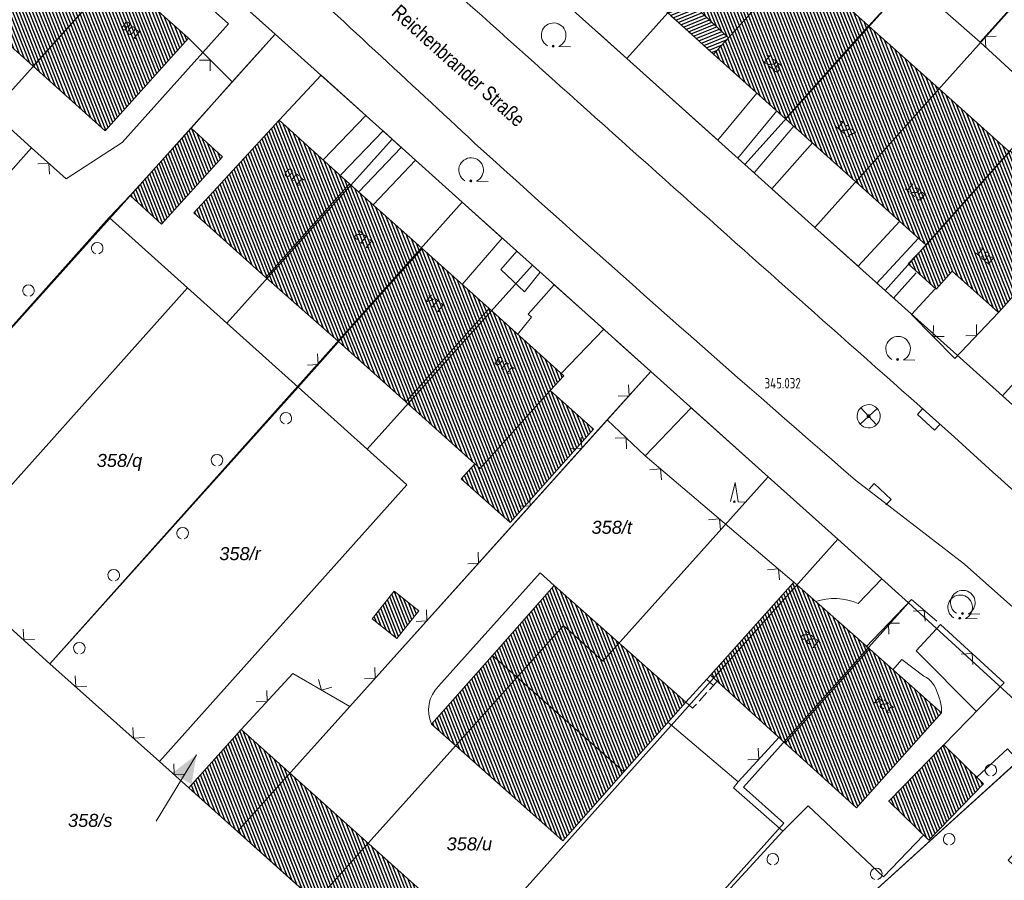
# Model space of a CAD drawing. Header units: metres. Extents: x 345144 to 348639, y 5629211 to 5635235.
# Tile 833 of 1056: x 347617 to 347681, y 5630504 to 5630560. Entities that reach past the tile are written whole.
import ezdxf
from ezdxf.enums import TextEntityAlignment as Align

# ---------------------------------------------------------------- set-up
doc = ezdxf.new("R2010")
doc.units = ezdxf.units.M
doc.header["$MEASUREMENT"] = 0
doc.linetypes.add('4_4', pattern=[1.4, 0.7, -0.7])
for name, color, linetype in [('011 Gebäude', 7, 'Continuous'), ('028 Geländeform', 7, 'Continuous'), ('065-066 Ver_Entsorgung', 7, 'Continuous'), ('065-066 Ver_Entsorgung Ausg.', 7, 'Continuous'), ('081-083 Topographie', 7, 'Continuous'), ('AX Flurstück', 7, 'Continuous'), ('AX Gebäude', 7, 'Continuous'), ('Definitionslinie', 7, 'Continuous'), ('MG Präsentationsobjekt - Linie', 7, 'Continuous'), ('Präsentationsobjekt -Text (punktförmig)', 7, 'Continuous'), ('Strasse Lokation', 7, 'Continuous')]:
    doc.layers.add(name, color=color, linetype=linetype)
doc.styles.add('ARIAL', font='arial.ttf', dxfattribs={"height": 1})
doc.styles.add('ARIALIT', font='ariali.ttf', dxfattribs={"height": 1})
doc.styles.add('DIN-6776-IT', font='txt', dxfattribs={"height": 1})
pattern_1 = [(111.5294117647, (0, 0), (-0.186045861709, -0.07339575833), [])]

# ---------------------------------------------------------------- blocks, each defined once
blk = doc.blocks.new('alk_3504_nrw')
at = {"color": 134, "lineweight": 5, "true_color": 0x00b2b2, "flags": 128}
for points in [[(-0.729333, -0.684), (-0.707333, -0.707333), (0.707333, 0.707333)], [(-0.707333, 0.707333), (0.707333, -0.707333)]]:
    blk.add_lwpolyline(points, dxfattribs=at)
at = {"color": 134, "lineweight": 5, "true_color": 0x00b2b2}
for start, end in [(90, -90), (-90, 90)]:
    blk.add_arc((0, 0), 1, start, end, dxfattribs=at)
blk = doc.blocks.new('alk_043x_nrw')
h = blk.add_hatch(color=7)
edge = h.paths.add_edge_path(flags=0)
edge.add_arc((0, 0), 1, 180, 360, ccw=False)
edge.add_arc((0, 0), 1, 0, 180, ccw=False)
blk = doc.blocks.new('alk_7100_nrwx2')
at = {"true_color": 0x2e2e2e}
h = blk.add_hatch(color=250, dxfattribs=at)
edge = h.paths.add_edge_path(flags=0)
edge.add_arc((0.024073, -0.597267), 0.057254, 180, 360, ccw=False)
edge.add_arc((0.024073, -0.597267), 0.057255, 0, 180, ccw=False)
at = {"color": 250, "lineweight": 5, "true_color": 0x2e2e2e, "flags": 128}
blk.add_lwpolyline([(0.349382, -0.597267), (1, -0.597267)], dxfattribs=at)
at = {"color": 250, "lineweight": 5, "true_color": 0x2e2e2e}
for centre, radius, start, end in [((0.024073, 0.012362), 0.690995, -61.9148169, -118.0851831), ((0.024073, -0.597267), 0.057255, 0, 180), ((0.024073, -0.597267), 0.057254, 180, 0)]:
    blk.add_arc(centre, radius, start, end, dxfattribs=at)
blk = doc.blocks.new('alk_7200_nrwx2')
at = {"true_color": 0x2e2e2e}
h = blk.add_hatch(color=250, dxfattribs=at)
edge = h.paths.add_edge_path(flags=0)
edge.add_arc((-0.020544, -0.388118), 0.055525, 180, 360, ccw=False)
edge.add_arc((-0.020544, -0.388118), 0.055525, 0, 180, ccw=False)
at = {"color": 250, "lineweight": 5, "true_color": 0x2e2e2e, "flags": 128}
blk.add_lwpolyline([(-0.298168, -0.388118), (-0.020544, 1), (0.257079, -0.388118), (0.812326, -0.388118)], dxfattribs=at)
blk.add_lwpolyline([(-0.298168, -0.388118), (-0.020544, 1), (0.257079, -0.388118), (0.812326, -0.388118)], dxfattribs=at)
at = {"color": 250, "lineweight": 5, "true_color": 0x2e2e2e}
for start, end in [(0, 180), (180, 0)]:
    blk.add_arc((-0.020544, -0.388118), 0.055525, start, end, dxfattribs=at)
blk = doc.blocks.new('swc_strasseneinlauf')
at = {"color": 7, "lineweight": 5, "flags": 128}
blk.add_lwpolyline([(-1, 0), (-1, -0.666667), (1, -0.666667), (1, 0)], dxfattribs=at)

msp = doc.modelspace()

# ---------------------------------------------------------------- hatches: boundary and pattern name
at = {"layer": '011 Gebäude', "true_color": 0x8f8f8f}
h = msp.add_hatch(dxfattribs=at)
h.set_pattern_fill('_USER', color=252, scale=0.2, angle=201.88235294, style=0, pattern_type=0)
h.set_pattern_definition([(201.882352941, (0, 0), (0.074540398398, -0.185590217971), [])])
h.paths.add_polyline_path([(347661.858, 5630557.868), (347658.893, 5630560.537), (347658.893, 5630560.537), (347655.979, 5630563.16), (347655.979, 5630563.16), (347656.985, 5630564.29), (347656.985, 5630564.29), (347659.901, 5630561.67), (347659.901, 5630561.67), (347659.906, 5630561.665), (347659.906, 5630561.665), (347662.821, 5630558.919), (347662.821, 5630558.919)], flags=0)
at = {"layer": 'AX Gebäude', "true_color": 0x4f4f4f}
h = msp.add_hatch(dxfattribs=at)
h.set_pattern_fill('_USER', color=251, scale=0.2, angle=111.52941176, style=0, pattern_type=0)
h.set_pattern_definition(pattern_1)
h.paths.add_polyline_path([(347613.293, 5630561.152), (347618.662, 5630567.155), (347623.21, 5630563.086), (347617.838, 5630557.086)], flags=0)
h = msp.add_hatch(dxfattribs=at)
h.set_pattern_fill('_USER', color=251, scale=0.2, angle=111.52941176, style=0, pattern_type=0)
h.set_pattern_definition(pattern_1)
h.paths.add_polyline_path([(347659.901, 5630561.67), (347664.352, 5630566.542), (347667.255, 5630563.863), (347662.821, 5630558.919)], flags=0)
h = msp.add_hatch(dxfattribs=at)
h.set_pattern_fill('_USER', color=251, scale=0.2, angle=111.52941176, style=0, pattern_type=0)
h.set_pattern_definition(pattern_1)
h.paths.add_polyline_path([(347671.891, 5630559.707), (347666.501, 5630553.695), (347661.858, 5630557.868), (347662.821, 5630558.919), (347667.255, 5630563.863)], flags=0)
h = msp.add_hatch(dxfattribs=at)
h.set_pattern_fill('_USER', color=251, scale=0.2, angle=111.52941176, style=0, pattern_type=0)
h.set_pattern_definition(pattern_1)
h.paths.add_polyline_path([(347623.21, 5630563.086), (347627.878, 5630558.907), (347622.501, 5630552.911), (347617.838, 5630557.086)], flags=0)
h = msp.add_hatch(dxfattribs=at)
h.set_pattern_fill('_USER', color=251, scale=0.2, angle=111.52941176, style=0, pattern_type=0)
h.set_pattern_definition(pattern_1)
h.paths.add_polyline_path([(347676.446, 5630555.627), (347671.057, 5630549.608), (347666.501, 5630553.695), (347671.891, 5630559.707)], flags=0)
h = msp.add_hatch(dxfattribs=at)
h.set_pattern_fill('_USER', color=251, scale=0.2, angle=111.52941176, style=0, pattern_type=0)
h.set_pattern_definition(pattern_1)
h.paths.add_polyline_path([(347680.993, 5630551.56), (347675.61, 5630545.528), (347671.057, 5630549.608), (347676.446, 5630555.627)], flags=0)
h = msp.add_hatch(dxfattribs=at)
h.set_pattern_fill('_USER', color=251, scale=0.2, angle=111.52941176, style=0, pattern_type=0)
h.set_pattern_definition(pattern_1)
h.paths.add_polyline_path([(347628.239, 5630547.605), (347633.756, 5630553.605), (347638.297, 5630549.495), (347632.893, 5630543.426)], flags=0)
h = msp.add_hatch(dxfattribs=at)
h.set_pattern_fill('_USER', color=251, scale=0.2, angle=111.52941176, style=0, pattern_type=0)
h.set_pattern_definition(pattern_1)
h.paths.add_polyline_path([(347624.108, 5630548.724), (347628.05, 5630553.083), (347630.088, 5630551.239), (347626.145, 5630546.88)], flags=0)
h = msp.add_hatch(dxfattribs=at)
h.set_pattern_fill('_USER', color=251, scale=0.2, angle=111.52941176, style=0, pattern_type=0)
h.set_pattern_definition(pattern_1)
h.paths.add_polyline_path([(347684.866, 5630546.264), (347680.293, 5630541.17), (347677.295, 5630543.831), (347676.251, 5630542.671), (347674.437, 5630544.312), (347675.514, 5630545.419), (347675.61, 5630545.528), (347680.993, 5630551.56), (347681.048, 5630551.623), (347683.564, 5630549.366), (347685.84, 5630547.325)], flags=0)
h = msp.add_hatch(dxfattribs=at)
h.set_pattern_fill('_USER', color=251, scale=0.2, angle=111.52941176, style=0, pattern_type=0)
h.set_pattern_definition(pattern_1)
h.paths.add_polyline_path([(347642.997, 5630545.308), (347637.599, 5630539.291), (347632.893, 5630543.426), (347638.297, 5630549.495)], flags=0)
h = msp.add_hatch(dxfattribs=at)
h.set_pattern_fill('_USER', color=251, scale=0.2, angle=111.52941176, style=0, pattern_type=0)
h.set_pattern_definition(pattern_1)
h.paths.add_polyline_path([(347647.335, 5630541.416), (347641.939, 5630535.398), (347637.599, 5630539.291), (347642.997, 5630545.308)], flags=0)
h = msp.add_hatch(dxfattribs=at)
h.set_pattern_fill('_USER', color=251, scale=0.2, angle=111.52941176, style=0, pattern_type=0)
h.set_pattern_definition(pattern_1)
h.paths.add_polyline_path([(347651.287, 5630536.12), (347646.763, 5630531.071), (347646.417, 5630531.389), (347641.939, 5630535.398), (347647.335, 5630541.416), (347652.168, 5630537.076)], flags=0)
h = msp.add_hatch(dxfattribs=at)
h.set_pattern_fill('_USER', color=251, scale=0.2, angle=111.52941176, style=0, pattern_type=0)
h.set_pattern_definition(pattern_1)
h.paths.add_polyline_path([(347646.763, 5630531.071), (347651.287, 5630536.12), (347654.09, 5630533.623), (347648.704, 5630527.575), (347645.533, 5630530.408), (347646.417, 5630531.389)], flags=0)
h = msp.add_hatch(dxfattribs=at)
h.set_pattern_fill('_USER', color=251, scale=0.2, angle=111.52941176, style=0, pattern_type=0)
h.set_pattern_definition(pattern_1)
h.paths.add_polyline_path([(347671.954, 5630519.406), (347666.492, 5630513.312), (347661.658, 5630517.718), (347667.056, 5630523.733)], flags=0)
h = msp.add_hatch(dxfattribs=at)
h.set_pattern_fill('_USER', color=251, scale=0.2, angle=111.52941176, style=0, pattern_type=0)
h.set_pattern_definition(pattern_1)
h.paths.add_polyline_path([(347639.773, 5630521.352), (347641.2, 5630523.146), (347642.797, 5630521.877), (347641.37, 5630520.082)], flags=0)
h = msp.add_hatch(dxfattribs=at)
h.set_pattern_fill('_USER', color=251, scale=0.2, angle=111.52941176, style=0, pattern_type=0)
h.set_pattern_definition(pattern_1)
h.paths.add_polyline_path([(347656.055, 5630511.457), (347647.548, 5630518.989), (347651.549, 5630523.509), (347660.056, 5630515.976)], flags=0)
h = msp.add_hatch(dxfattribs=at)
h.set_pattern_fill('_USER', color=251, scale=0.2, angle=111.52941176, style=0, pattern_type=0)
h.set_pattern_definition(pattern_1)
h.paths.add_polyline_path([(347666.492, 5630513.312), (347671.954, 5630519.406), (347676.609, 5630515.28), (347671.106, 5630509.129)], flags=0)
h = msp.add_hatch(dxfattribs=at)
h.set_pattern_fill('_USER', color=251, scale=0.2, angle=111.52941176, style=0, pattern_type=0)
h.set_pattern_definition(pattern_1)
h.paths.add_polyline_path([(347656.055, 5630511.457), (347652.112, 5630507.004), (347643.605, 5630514.536), (347647.548, 5630518.989)], flags=0)
h = msp.add_hatch(dxfattribs=at)
h.set_pattern_fill('_USER', color=251, scale=0.2, angle=111.52941176, style=0, pattern_type=0)
h.set_pattern_definition(pattern_1)
h.paths.add_polyline_path([(347631.303, 5630514.208), (347644.948, 5630501.972), (347641.554, 5630498.188), (347627.91, 5630510.424)], flags=0)
h = msp.add_hatch(dxfattribs=at)
h.set_pattern_fill('_USER', color=251, scale=0.2, angle=111.52941176, style=0, pattern_type=0)
h.set_pattern_definition(pattern_1)
h.paths.add_polyline_path([(347673.188, 5630509.565), (347676.745, 5630513.206), (347679.331, 5630510.679), (347675.775, 5630507.038)], flags=0)
at = {"layer": 'MG Präsentationsobjekt - Linie', "true_color": 0x5e5e5e}
msp.add_hatch(color=251, dxfattribs=at).paths.add_polyline_path([(347628.083765, 5630510.647142), (347626.851514, 5630511.39223), (347628.399, 5630512.56)], flags=0)

# ---------------------------------------------------------------- linework, layer by layer
at = {"layer": '011 Gebäude', "color": 251, "linetype": 'Continuous', "lineweight": 13, "true_color": 0x4f4f4f, "flags": 128}
msp.add_lwpolyline([(347661.858, 5630557.868), (347658.893, 5630560.537), (347658.893, 5630560.537), (347655.979, 5630563.16), (347655.979, 5630563.16), (347656.985, 5630564.29), (347656.985, 5630564.29), (347659.901, 5630561.67), (347659.901, 5630561.67), (347659.906, 5630561.665), (347659.906, 5630561.665), (347662.821, 5630558.919), (347662.821, 5630558.919), (347661.858, 5630557.868)], dxfattribs=at)
at = {"layer": '081-083 Topographie', "color": 7, "linetype": 'Continuous', "lineweight": 5, "flags": 128}
for points in [[(347671.891, 5630559.692), (347674.57, 5630562.645), (347674.57, 5630562.645), (347672.089, 5630564.867), (347672.089, 5630564.867), (347689.598, 5630584.27)], [(347679.105, 5630558.637), (347696.464, 5630577.974)], [(347588.418, 5630553.226), (347590.091, 5630555.699), (347590.091, 5630555.699), (347590.466, 5630557.078), (347590.466, 5630557.078), (347600.311, 5630567.394), (347600.311, 5630567.394), (347603.576, 5630564.427), (347603.576, 5630564.427), (347606.079, 5630562.254), (347606.079, 5630562.254), (347615.165, 5630554.12), (347615.165, 5630554.12), (347617.723, 5630551.824), (347617.723, 5630551.824), (347619.972, 5630549.811)], [(347619.972, 5630549.811), (347623.603, 5630552.155), (347623.603, 5630552.155), (347628.811, 5630557.975), (347628.811, 5630557.975), (347630.471, 5630559.83), (347630.471, 5630559.83), (347627.158, 5630562.807), (347627.158, 5630562.807), (347628.207, 5630563.913), (347628.207, 5630563.913), (347633.492, 5630559.17), (347633.492, 5630559.17), (347630.717, 5630556.073), (347630.717, 5630556.073), (347628.05, 5630553.083)], [(347674.57, 5630562.645), (347679.105, 5630558.637), (347679.105, 5630558.637), (347683.606, 5630554.507)], [(347654.323, 5630559.326), (347656.253, 5630557.595), (347656.253, 5630557.595), (347662.131, 5630552.313), (347662.131, 5630552.313), (347664.665, 5630555.352)], [(347627.878, 5630558.907), (347628.811, 5630557.975), (347628.811, 5630557.975), (347630.717, 5630556.073)], [(347636.609, 5630551.03), (347639.355, 5630553.909), (347639.355, 5630553.909), (347636.463, 5630556.504), (347636.463, 5630556.504), (347633.756, 5630553.605)], [(347667.054, 5630553.21), (347664.487, 5630550.195), (347664.487, 5630550.195), (347663.88, 5630550.741), (347663.88, 5630550.741), (347663.433, 5630551.142), (347663.433, 5630551.142), (347665.952, 5630554.198)], [(347637.735, 5630550.058), (347640.474, 5630552.904), (347640.474, 5630552.904), (347641.061, 5630552.378), (347641.061, 5630552.378), (347641.655, 5630551.844), (347641.655, 5630551.844), (347638.899, 5630548.963)], [(347668.252, 5630552.134), (347665.627, 5630549.171), (347665.627, 5630549.171), (347668.417, 5630546.664), (347668.417, 5630546.664), (347671.211, 5630544.154), (347671.211, 5630544.154), (347673.907, 5630547.066)], [(347639.842, 5630548.137), (347642.582, 5630551.011), (347642.582, 5630551.011), (347645.599, 5630548.301), (347645.599, 5630548.301), (347648.182, 5630545.98), (347648.182, 5630545.98), (347645.597, 5630542.983)], [(347624.108, 5630548.724), (347622.751, 5630547.302), (347622.751, 5630547.302), (347627.812, 5630542.769), (347627.812, 5630542.769), (347630.371, 5630540.474), (347630.371, 5630540.474), (347634.975, 5630536.326), (347634.975, 5630536.326), (347639.446, 5630532.32), (347639.446, 5630532.32), (347642.004, 5630530.025)], [(347586.647, 5630547.637), (347587.504, 5630546.657), (347587.504, 5630546.657), (347594.592, 5630540.335), (347594.592, 5630540.335), (347601.868, 5630533.976), (347601.868, 5630533.976), (347606.776, 5630529.414), (347606.776, 5630529.414), (347611.826, 5630524.876), (347611.826, 5630524.876), (347618.92, 5630518.454), (347618.92, 5630518.454), (347626.018, 5630512.131), (347626.018, 5630512.131), (347627.91, 5630510.425)], [(347606.776, 5630529.414), (347622.751, 5630547.302)], [(347675.117, 5630545.982), (347672.424, 5630543.065), (347672.424, 5630543.065), (347672.955, 5630542.587), (347672.955, 5630542.587), (347673.508, 5630542.091), (347673.508, 5630542.091), (347674.957, 5630543.733)], [(347649.626, 5630542.508), (347650.64, 5630543.772), (347650.64, 5630543.772), (347650.136, 5630544.224), (347650.136, 5630544.224), (347649.128, 5630545.13), (347649.128, 5630545.13), (347648.101, 5630543.941), (347648.101, 5630543.941), (347649.626, 5630542.508)], [(347649.166, 5630539.736), (347650.074, 5630540.859), (347650.074, 5630540.859), (347649.853, 5630541.065), (347649.853, 5630541.065), (347651.54, 5630542.963), (347651.54, 5630542.963), (347654.747, 5630540.083), (347654.747, 5630540.083), (347652.003, 5630537.222)], [(347674.673, 5630541.045), (347676.168, 5630542.677)], [(347674.673, 5630541.045), (347677.461, 5630538.186), (347677.461, 5630538.186), (347680.293, 5630541.172)], [(347634.975, 5630536.326), (347637.586, 5630539.262)], [(347655.564, 5630539.35), (347657.792, 5630537.349)], [(347654.979, 5630534.218), (347657.792, 5630537.349)], [(347618.92, 5630518.454), (347634.975, 5630536.326)], [(347674.615, 5630535.624), (347677.434, 5630533.094)], [(347657.427, 5630531.9), (347660.412, 5630535), (347660.412, 5630535), (347665.391, 5630530.536), (347665.391, 5630530.536), (347669.9, 5630526.501), (347669.9, 5630526.501), (347672.746, 5630523.939), (347672.746, 5630523.939), (347671.209, 5630522.343)], [(347631.302, 5630514.208), (347634.641, 5630517.817), (347634.641, 5630517.817), (347638.331, 5630515.681), (347638.331, 5630515.681), (347654.979, 5630534.218)], [(347654.979, 5630534.218), (347657.427, 5630531.9), (347657.427, 5630531.9), (347667.056, 5630523.734)], [(347671.033, 5630530.331), (347678.088, 5630524.888), (347678.088, 5630524.888), (347688.606, 5630515.528), (347688.606, 5630515.528), (347695.769, 5630509.177), (347695.769, 5630509.177), (347705.294, 5630500.264), (347705.294, 5630500.264), (347710.634, 5630494.743), (347710.634, 5630494.743), (347711.841, 5630493.432), (347711.841, 5630493.432), (347728.447, 5630475.345), (347728.447, 5630475.345), (347740.184, 5630462.709), (347740.184, 5630462.709), (347740.892, 5630461.95), (347740.892, 5630461.95), (347747.86, 5630454.427), (347747.86, 5630454.427), (347758.673, 5630442.906)], [(347644.063, 5630516.998), (347650.632, 5630524.335), (347650.632, 5630524.335), (347651.55, 5630523.509)], [(347671.706, 5630519.53), (347674.658, 5630522.602), (347674.658, 5630522.602), (347676.303, 5630521.202)], [(347676.535, 5630520.989), (347674.965, 5630519.287), (347674.965, 5630519.287), (347678.832, 5630515.409)], [(347676.535, 5630520.989), (347680.648, 5630517.214)], [(347673.464, 5630518.053), (347674.034, 5630518.721), (347674.034, 5630518.721), (347675.469, 5630517.649)], [(347660.057, 5630515.975), (347661.658, 5630517.719)], [(347676.745, 5630513.207), (347680.648, 5630517.214)], [(347653.913, 5630487.127), (347684.316, 5630514.653), (347684.316, 5630514.653), (347684.447, 5630514.771)], [(347678.894, 5630511.107), (347680.876, 5630512.954), (347680.876, 5630512.954), (347681.308, 5630512.472), (347681.308, 5630512.472), (347683.323, 5630514.759)], [(347666.342, 5630507.632), (347663.137, 5630510.421), (347663.137, 5630510.421), (347663.443, 5630510.817), (347663.443, 5630510.817), (347658.908, 5630514.677)], [(347663.443, 5630510.817), (347666.119, 5630513.732)], [(347666.342, 5630507.632), (347667.984, 5630509.26), (347667.984, 5630509.26), (347672.852, 5630504.679), (347672.852, 5630504.679), (347675.445, 5630507.361)], [(347650.406, 5630490.267), (347666.342, 5630507.632)]]:
    msp.add_lwpolyline(points, dxfattribs=at)
at = {"layer": '081-083 Topographie', "color": 7, "linetype": 'Continuous', "lineweight": 5}
for centre, radius, start, end in [((350894.955, 5634176.032), 4860.366925, -132.068829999, -131.496283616), ((344920.789, 5627618.018), 4004.739085, 47.101875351, 47.353017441), ((348666.241, 5631680.549), 1520.999264, -132.085766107, -130.867481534), ((343229.903, 5625591.83), 6648.053994, 47.8248253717, 48.0102673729), ((347669.675, 5630518.891), 3.777494, 66.04059112, 108.76596823), ((347674.722, 5630516.172), 1.655155, 12.8104033, 63.17177092), ((347645.598, 5630515.439), 2.187614, 134.55556849, -155.64925128), ((347673.816, 5630515.333), 2.793714, -1.06660806, 25.57444478)]:
    msp.add_arc(centre, radius, start, end, dxfattribs=at)
at = {"layer": 'AX Flurstück', "color": 8, "linetype": 'Continuous', "lineweight": 13, "true_color": 0x808080, "flags": 128}
for points in [[(347698.646, 5630503.748), (347689.817, 5630511.811), (347687.953, 5630513.478), (347686.804, 5630514.496), (347684.434, 5630514.772), (347683.623, 5630514.034), (347674.476, 5630522.381), (347669.9, 5630526.5), (347665.391, 5630530.535), (347657.792, 5630537.348), (347650.136, 5630544.224), (347645.599, 5630548.301), (347641.061, 5630552.377), (347633.492, 5630559.169), (347625.855, 5630566.024), (347621.308, 5630570.101), (347616.77, 5630574.178), (347609.191, 5630580.98), (347601.545, 5630587.846), (347597.007, 5630591.923), (347592.47, 5630596), (347584.891, 5630602.802), (347577.264, 5630609.646)], [(347603.391, 5630465.886), (347564.004, 5630505.285), (347531.494, 5630536.451), (347499.615, 5630570.009), (347528.959, 5630599.719), (347533.324, 5630595.349), (347537.912, 5630591.29), (347545.972, 5630583.998), (347554.178, 5630576.63), (347558.175, 5630573.036), (347563.224, 5630568.508), (347570.301, 5630562.156), (347577.416, 5630555.753), (347582.476, 5630551.225), (347587.504, 5630546.658), (347594.592, 5630540.336), (347601.868, 5630533.976), (347606.776, 5630529.414), (347611.826, 5630524.876), (347618.92, 5630518.454), (347626.018, 5630512.131), (347631.067, 5630507.593), (347636.116, 5630503.065)], [(347661.845, 5630574.059), (347679.148, 5630593.52), (347684.343, 5630588.896), (347656.253, 5630557.594), (347648.684, 5630564.387), (347659.374, 5630576.291), (347661.845, 5630574.059)], [(347656.253, 5630557.594), (347684.343, 5630588.896), (347689.599, 5630584.269), (347672.089, 5630564.867), (347674.57, 5630562.645), (347663.88, 5630550.74), (347656.253, 5630557.594)], [(347622.811, 5630587.402), (347631.113, 5630579.94), (347631.229, 5630580.066), (347632.696, 5630578.745), (347639.609, 5630572.541), (347644.146, 5630568.464), (347648.684, 5630564.387), (347656.253, 5630557.594), (347663.88, 5630550.74), (347668.418, 5630546.663), (347672.955, 5630542.586), (347680.544, 5630535.774), (347688.161, 5630528.93), (347692.698, 5630524.853), (347697.236, 5630520.776), (347705.478, 5630512.816), (347707.392, 5630510.788), (347711.762, 5630506.157), (347712.365, 5630505.232), (347712.477, 5630503.546)], [(347672.089, 5630564.867), (347689.599, 5630584.269), (347696.465, 5630577.973), (347668.418, 5630546.663), (347663.88, 5630550.74), (347674.57, 5630562.645), (347672.089, 5630564.867)], [(347668.418, 5630546.663), (347696.465, 5630577.973), (347703.465, 5630571.666), (347686.085, 5630552.284), (347683.606, 5630554.507), (347672.955, 5630542.586), (347668.418, 5630546.663)], [(347686.085, 5630552.284), (347703.465, 5630571.666), (347708.587, 5630567.051), (347680.544, 5630535.774), (347672.955, 5630542.586), (347683.606, 5630554.507), (347686.085, 5630552.284)], [(347594.592, 5630540.336), (347621.308, 5630570.101), (347625.855, 5630566.024), (347615.165, 5630554.12), (347617.723, 5630551.824), (347601.868, 5630533.976), (347594.592, 5630540.336)], [(347698.851, 5630540.835), (347688.161, 5630528.93), (347680.544, 5630535.774), (347708.587, 5630567.051), (347713.709, 5630562.436), (347696.369, 5630543.047), (347698.851, 5630540.835)], [(347601.868, 5630533.976), (347617.723, 5630551.824), (347615.165, 5630554.12), (347625.855, 5630566.024), (347633.492, 5630559.169), (347606.776, 5630529.414), (347601.868, 5630533.976)], [(347606.776, 5630529.414), (347633.492, 5630559.169), (347641.061, 5630552.377), (347630.371, 5630540.473), (347627.813, 5630542.769), (347611.826, 5630524.876), (347606.776, 5630529.414)], [(347627.813, 5630542.769), (347630.371, 5630540.473), (347641.061, 5630552.377), (347645.599, 5630548.301), (347618.92, 5630518.454), (347611.826, 5630524.876), (347627.813, 5630542.769)], [(347618.92, 5630518.454), (347645.599, 5630548.301), (347650.136, 5630544.224), (347639.446, 5630532.32), (347642.005, 5630530.024), (347626.018, 5630512.131), (347618.92, 5630518.454)], [(347657.792, 5630537.348), (347631.067, 5630507.593), (347626.018, 5630512.131), (347642.005, 5630530.024), (347639.446, 5630532.32), (347650.136, 5630544.224), (347657.792, 5630537.348)], [(347631.067, 5630507.593), (347657.792, 5630537.348), (347665.391, 5630530.535), (347654.7, 5630518.621), (347652.142, 5630520.927), (347636.116, 5630503.065), (347631.067, 5630507.593)], [(347669.9, 5630526.5), (347643.212, 5630496.693), (347636.116, 5630503.065), (347652.142, 5630520.927), (347654.7, 5630518.621), (347665.391, 5630530.535), (347669.9, 5630526.5)], [(347643.212, 5630496.693), (347669.9, 5630526.5), (347674.476, 5630522.381), (347663.786, 5630510.477), (347666.399, 5630508.134), (347650.406, 5630490.267), (347643.212, 5630496.693)], [(347663.786, 5630510.477), (347674.476, 5630522.381), (347683.623, 5630514.034), (347653.92, 5630487.102), (347650.406, 5630490.267), (347666.399, 5630508.134), (347663.786, 5630510.477)], [(347685.565, 5630507.151), (347689.817, 5630511.811), (347698.646, 5630503.748), (347711.249, 5630491.318), (347711.482, 5630492.609), (347721.33, 5630483.043), (347742.465, 5630459.91), (347718.828, 5630438.19), (347695.239, 5630416.514), (347674.489, 5630397.548), (347640.746, 5630430.8), (347616.716, 5630453.37), (347653.92, 5630487.102), (347683.623, 5630514.034), (347684.434, 5630514.772), (347686.804, 5630514.496), (347687.953, 5630513.478), (347683.732, 5630508.836), (347680.915, 5630505.739), (347682.737, 5630504.044), (347685.565, 5630507.151)]]:
    msp.add_lwpolyline(points, dxfattribs=at)
at = {"layer": 'AX Gebäude', "color": 7, "linetype": 'Continuous', "lineweight": 5, "flags": 128}
for points in [[(347613.293, 5630561.152), (347618.662, 5630567.155), (347623.21, 5630563.086), (347617.838, 5630557.086), (347613.293, 5630561.152)], [(347659.901, 5630561.67), (347664.352, 5630566.542), (347667.255, 5630563.863), (347662.821, 5630558.919), (347659.901, 5630561.67)], [(347671.891, 5630559.707), (347666.501, 5630553.695), (347661.858, 5630557.868), (347662.821, 5630558.919), (347667.255, 5630563.863), (347671.891, 5630559.707)], [(347623.21, 5630563.086), (347627.878, 5630558.907), (347622.501, 5630552.911), (347617.838, 5630557.086), (347623.21, 5630563.086)], [(347676.446, 5630555.627), (347671.057, 5630549.608), (347666.501, 5630553.695), (347671.891, 5630559.707), (347676.446, 5630555.627)], [(347680.993, 5630551.56), (347675.61, 5630545.528), (347671.057, 5630549.608), (347676.446, 5630555.627), (347680.993, 5630551.56)], [(347628.239, 5630547.605), (347633.756, 5630553.605), (347638.297, 5630549.495), (347632.893, 5630543.426), (347628.239, 5630547.605)], [(347624.108, 5630548.724), (347628.05, 5630553.083), (347630.088, 5630551.239), (347626.145, 5630546.88), (347624.108, 5630548.724)], [(347684.866, 5630546.264), (347680.293, 5630541.17), (347677.295, 5630543.831), (347676.251, 5630542.671), (347674.437, 5630544.312), (347675.514, 5630545.419), (347675.61, 5630545.528), (347680.993, 5630551.56), (347681.048, 5630551.623), (347683.564, 5630549.366), (347685.84, 5630547.325), (347684.866, 5630546.264)], [(347642.997, 5630545.308), (347637.599, 5630539.291), (347632.893, 5630543.426), (347638.297, 5630549.495), (347642.997, 5630545.308)], [(347647.335, 5630541.416), (347641.939, 5630535.398), (347637.599, 5630539.291), (347642.997, 5630545.308), (347647.335, 5630541.416)], [(347651.287, 5630536.12), (347646.763, 5630531.071), (347646.417, 5630531.389), (347641.939, 5630535.398), (347647.335, 5630541.416), (347652.168, 5630537.076), (347651.287, 5630536.12)], [(347646.763, 5630531.071), (347651.287, 5630536.12), (347654.09, 5630533.623), (347648.704, 5630527.575), (347645.533, 5630530.408), (347646.417, 5630531.389), (347646.763, 5630531.071)], [(347671.954, 5630519.406), (347666.492, 5630513.312), (347661.658, 5630517.718), (347667.056, 5630523.733), (347671.954, 5630519.406)], [(347639.773, 5630521.352), (347641.2, 5630523.146), (347642.797, 5630521.877), (347641.37, 5630520.082), (347639.773, 5630521.352)], [(347656.055, 5630511.457), (347647.548, 5630518.989), (347651.549, 5630523.509), (347660.056, 5630515.976), (347656.055, 5630511.457)], [(347666.492, 5630513.312), (347671.954, 5630519.406), (347676.609, 5630515.28), (347671.106, 5630509.129), (347666.492, 5630513.312)], [(347656.055, 5630511.457), (347652.112, 5630507.004), (347643.605, 5630514.536), (347647.548, 5630518.989), (347656.055, 5630511.457)], [(347631.303, 5630514.208), (347644.948, 5630501.972), (347641.554, 5630498.188), (347627.91, 5630510.424), (347631.303, 5630514.208)], [(347673.188, 5630509.565), (347676.745, 5630513.206), (347679.331, 5630510.679), (347675.775, 5630507.038), (347673.188, 5630509.565)]]:
    msp.add_lwpolyline(points, dxfattribs=at)
at = {"layer": 'Definitionslinie', "color": 7, "linetype": 'Continuous', "lineweight": 5, "flags": 128}
for points in [[(347679.105, 5630558.637), (347696.464, 5630577.974)], [(347628.207, 5630563.913), (347633.492, 5630559.17)], [(347627.158, 5630562.807), (347630.471, 5630559.83)], [(347671.891, 5630559.692), (347674.57, 5630562.645)], [(347674.57, 5630562.645), (347679.105, 5630558.637)], [(347623.603, 5630552.155), (347628.811, 5630557.975), (347628.811, 5630557.975), (347630.471, 5630559.83)], [(347654.323, 5630559.326), (347656.253, 5630557.595)], [(347627.878, 5630558.907), (347628.811, 5630557.975), (347628.811, 5630557.975), (347630.717, 5630556.073)], [(347630.717, 5630556.073), (347633.492, 5630559.17)], [(347680.14, 5630559.042), (347679.434, 5630559.004), (347679.472, 5630558.298)], [(347680.14, 5630559.042), (347679.434, 5630559.004), (347679.472, 5630558.298)], [(347679.105, 5630558.637), (347683.606, 5630554.507)], [(347629.298, 5630556.783), (347629.297, 5630557.49), (347628.59, 5630557.489)], [(347629.298, 5630556.783), (347629.297, 5630557.49), (347628.59, 5630557.489)], [(347656.253, 5630557.595), (347662.131, 5630552.313)], [(347633.756, 5630553.605), (347636.463, 5630556.504)], [(347636.463, 5630556.504), (347639.355, 5630553.909)], [(347628.05, 5630553.083), (347630.717, 5630556.073)], [(347662.131, 5630552.313), (347664.665, 5630555.352)], [(347615.165, 5630554.12), (347617.723, 5630551.824)], [(347636.609, 5630551.03), (347639.355, 5630553.909)], [(347663.433, 5630551.142), (347665.952, 5630554.198)], [(347664.487, 5630550.195), (347667.054, 5630553.21)], [(347637.735, 5630550.058), (347640.474, 5630552.904)], [(347640.474, 5630552.904), (347641.061, 5630552.378)], [(347641.061, 5630552.378), (347641.655, 5630551.844)], [(347617.723, 5630551.824), (347619.972, 5630549.811)], [(347619.972, 5630549.811), (347623.603, 5630552.155)], [(347638.899, 5630548.963), (347641.655, 5630551.844)], [(347665.627, 5630549.171), (347668.252, 5630552.134)], [(347663.433, 5630551.142), (347663.88, 5630550.741)], [(347618.887, 5630550.111), (347618.848, 5630550.818), (347618.141, 5630550.778)], [(347618.887, 5630550.111), (347618.848, 5630550.818), (347618.141, 5630550.778)], [(347639.842, 5630548.137), (347642.582, 5630551.011)], [(347642.582, 5630551.011), (347645.599, 5630548.301)], [(347663.88, 5630550.741), (347664.487, 5630550.195)], [(347665.627, 5630549.171), (347668.417, 5630546.664)], [(347622.751, 5630547.302), (347624.108, 5630548.724)], [(347645.599, 5630548.301), (347648.182, 5630545.98)], [(347622.751, 5630547.302), (347627.812, 5630542.769)], [(347668.417, 5630546.664), (347671.211, 5630544.154)], [(347671.211, 5630544.154), (347673.907, 5630547.066)], [(347645.597, 5630542.983), (347648.182, 5630545.98)], [(347672.424, 5630543.065), (347675.117, 5630545.982)], [(347648.101, 5630543.941), (347649.128, 5630545.13)], [(347649.128, 5630545.13), (347650.136, 5630544.224)], [(347650.136, 5630544.224), (347650.64, 5630543.772)], [(347648.101, 5630543.941), (347649.626, 5630542.508)], [(347649.626, 5630542.508), (347650.64, 5630543.772)], [(347673.508, 5630542.091), (347674.957, 5630543.733)], [(347627.812, 5630542.769), (347630.371, 5630540.474)], [(347649.853, 5630541.065), (347651.54, 5630542.963)], [(347651.54, 5630542.963), (347654.747, 5630540.083)], [(347672.424, 5630543.065), (347672.955, 5630542.587)], [(347672.955, 5630542.587), (347673.508, 5630542.091)], [(347674.673, 5630541.045), (347676.168, 5630542.677)], [(347649.166, 5630539.736), (347650.074, 5630540.859)], [(347649.853, 5630541.065), (347650.074, 5630540.859)], [(347674.673, 5630541.045), (347677.461, 5630538.186)], [(347677.461, 5630538.186), (347680.293, 5630541.172)], [(347630.371, 5630540.474), (347634.975, 5630536.326)], [(347676.076, 5630540.323), (347676.067, 5630539.616), (347676.774, 5630539.607)], [(347676.076, 5630540.323), (347676.067, 5630539.616), (347676.774, 5630539.607)], [(347678.17, 5630539.66), (347678.877, 5630539.679), (347678.858, 5630540.386)], [(347678.17, 5630539.66), (347678.877, 5630539.679), (347678.858, 5630540.386)], [(347652.003, 5630537.222), (347654.747, 5630540.083)], [(347634.975, 5630536.326), (347637.586, 5630539.262)], [(347655.564, 5630539.35), (347657.792, 5630537.349)], [(347635.575, 5630537.753), (347636.281, 5630537.794), (347636.239, 5630538.5)], [(347635.575, 5630537.753), (347636.281, 5630537.794), (347636.239, 5630538.5)], [(347654.979, 5630534.218), (347657.792, 5630537.349)], [(347655.679, 5630535.746), (347656.386, 5630535.784), (347656.348, 5630536.49)], [(347655.679, 5630535.746), (347656.386, 5630535.784), (347656.348, 5630536.49)], [(347634.975, 5630536.326), (347639.446, 5630532.32)], [(347674.615, 5630535.624), (347677.434, 5630533.094)], [(347657.427, 5630531.9), (347660.412, 5630535)], [(347660.412, 5630535), (347665.391, 5630530.536)], [(347638.331, 5630515.681), (347654.979, 5630534.218)], [(347654.979, 5630534.218), (347657.427, 5630531.9)], [(347652.631, 5630532.352), (347653.337, 5630532.389), (347653.299, 5630533.096)], [(347652.631, 5630532.352), (347653.337, 5630532.389), (347653.299, 5630533.096)], [(347656.222, 5630532.352), (347656.203, 5630533.059), (347655.496, 5630533.04)], [(347656.222, 5630532.352), (347656.203, 5630533.059), (347655.496, 5630533.04)], [(347639.446, 5630532.32), (347642.004, 5630530.025)], [(347657.427, 5630531.9), (347667.056, 5630523.734)], [(347658.486, 5630530.346), (347658.428, 5630531.051), (347657.723, 5630530.993)], [(347658.486, 5630530.346), (347658.428, 5630531.051), (347657.723, 5630530.993)], [(347665.391, 5630530.536), (347669.9, 5630526.501)], [(347671.033, 5630530.331), (347678.088, 5630524.888)], [(347649.29, 5630528.632), (347649.996, 5630528.669), (347649.958, 5630529.376)], [(347649.29, 5630528.632), (347649.996, 5630528.669), (347649.958, 5630529.376)], [(347662.299, 5630527.112), (347662.242, 5630527.817), (347661.537, 5630527.759)], [(347662.299, 5630527.112), (347662.242, 5630527.817), (347661.537, 5630527.759)], [(347669.9, 5630526.501), (347672.746, 5630523.939)], [(347645.949, 5630524.912), (347646.655, 5630524.95), (347646.617, 5630525.656)], [(347645.949, 5630524.912), (347646.655, 5630524.95), (347646.617, 5630525.656)], [(347611.826, 5630524.876), (347618.92, 5630518.454)], [(347644.063, 5630516.998), (347650.632, 5630524.335)], [(347650.632, 5630524.335), (347651.55, 5630523.509)], [(347666.113, 5630523.878), (347666.055, 5630524.583), (347665.35, 5630524.525)], [(347666.113, 5630523.878), (347666.055, 5630524.583), (347665.35, 5630524.525)], [(347678.088, 5630524.888), (347688.606, 5630515.528)], [(347671.209, 5630522.343), (347672.746, 5630523.939)], [(347671.706, 5630519.53), (347674.658, 5630522.602)], [(347674.658, 5630522.602), (347676.303, 5630521.202)], [(347642.608, 5630521.192), (347643.314, 5630521.23), (347643.276, 5630521.936)], [(347642.608, 5630521.192), (347643.314, 5630521.23), (347643.276, 5630521.936)], [(347675.537, 5630521.197), (347675.481, 5630521.902), (347674.776, 5630521.845)], [(347675.537, 5630521.197), (347675.481, 5630521.902), (347674.776, 5630521.845)], [(347617.191, 5630520.693), (347617.226, 5630519.987), (347617.933, 5630520.022)], [(347617.191, 5630520.693), (347617.226, 5630519.987), (347617.933, 5630520.022)], [(347673.889, 5630521.08), (347673.182, 5630521.066), (347673.196, 5630520.359)], [(347673.889, 5630521.08), (347673.182, 5630521.066), (347673.196, 5630520.359)], [(347674.965, 5630519.287), (347676.535, 5630520.989)], [(347676.535, 5630520.989), (347680.648, 5630517.214)], [(347674.965, 5630519.287), (347678.832, 5630515.409)], [(347673.464, 5630518.053), (347674.034, 5630518.721)], [(347674.034, 5630518.721), (347675.469, 5630517.649)], [(347678.622, 5630518.395), (347678.592, 5630519.102), (347677.885, 5630519.071)], [(347678.622, 5630518.395), (347678.592, 5630519.102), (347677.885, 5630519.071)], [(347618.92, 5630518.454), (347626.018, 5630512.131)], [(347639.267, 5630517.472), (347639.973, 5630517.51), (347639.935, 5630518.216)], [(347639.267, 5630517.472), (347639.973, 5630517.51), (347639.935, 5630518.216)], [(347620.561, 5630517.661), (347620.602, 5630516.955), (347621.308, 5630516.996)], [(347620.561, 5630517.661), (347620.602, 5630516.955), (347621.308, 5630516.996)], [(347631.302, 5630514.208), (347634.641, 5630517.817)], [(347634.641, 5630517.817), (347638.331, 5630515.681)], [(347636.304, 5630517.432), (347636.486, 5630516.749), (347637.169, 5630516.931)], [(347636.304, 5630517.432), (347636.486, 5630516.749), (347637.169, 5630516.931)], [(347660.057, 5630515.975), (347661.658, 5630517.719)], [(347661.852, 5630517.042), (347661.41, 5630517.448)], [(347661.852, 5630517.042), (347661.41, 5630517.448)], [(347662.1, 5630517.313), (347661.658, 5630517.719)], [(347662.1, 5630517.313), (347661.658, 5630517.719)], [(347661.852, 5630517.042), (347662.1, 5630517.313)], [(347661.852, 5630517.042), (347662.1, 5630517.313)], [(347632.265, 5630515.985), (347632.972, 5630516.013), (347632.944, 5630516.719)], [(347632.265, 5630515.985), (347632.972, 5630516.013), (347632.944, 5630516.719)], [(347661.598, 5630516.766), (347661.852, 5630517.042)], [(347661.598, 5630516.766), (347661.852, 5630517.042)], [(347676.745, 5630513.207), (347680.648, 5630517.214)], [(347660.922, 5630516.029), (347661.429, 5630516.582)], [(347660.922, 5630516.029), (347661.429, 5630516.582)], [(347660.499, 5630515.569), (347660.057, 5630515.975)], [(347660.499, 5630515.569), (347660.057, 5630515.975)], [(347660.499, 5630515.569), (347660.057, 5630515.975)], [(347660.499, 5630515.569), (347660.057, 5630515.975)], [(347660.499, 5630515.569), (347660.753, 5630515.845)], [(347660.499, 5630515.569), (347660.753, 5630515.845)], [(347624.295, 5630514.336), (347624.336, 5630513.63), (347625.042, 5630513.67)], [(347624.295, 5630514.336), (347624.336, 5630513.63), (347625.042, 5630513.67)], [(347658.908, 5630514.677), (347663.443, 5630510.817)], [(347663.443, 5630510.817), (347666.119, 5630513.732)], [(347664.075, 5630512.244), (347664.781, 5630512.275), (347664.751, 5630512.981)], [(347664.075, 5630512.244), (347664.781, 5630512.275), (347664.751, 5630512.981)], [(347678.894, 5630511.107), (347680.876, 5630512.954)], [(347626.018, 5630512.131), (347627.91, 5630510.425)], [(347626.927, 5630511.984), (347626.964, 5630511.278), (347627.67, 5630511.315)], [(347626.927, 5630511.984), (347626.964, 5630511.278), (347627.67, 5630511.315)], [(347663.137, 5630510.421), (347663.443, 5630510.817)], [(347663.137, 5630510.421), (347666.342, 5630507.632)], [(347666.342, 5630507.632), (347667.984, 5630509.26)], [(347667.984, 5630509.26), (347672.852, 5630504.679)], [(347672.852, 5630504.679), (347675.445, 5630507.361)]]:
    msp.add_lwpolyline(points, dxfattribs=at)
at = {"layer": 'Definitionslinie', "color": 250, "linetype": '4_4', "lineweight": 5, "true_color": 0x2e2e2e, "flags": 128}
msp.add_lwpolyline([(347655.979, 5630563.16), (347658.893, 5630560.537), (347658.893, 5630560.537), (347661.858, 5630557.868)], dxfattribs=at)
at = {"layer": 'Definitionslinie', "color": 7, "linetype": 'Continuous', "lineweight": 5}
for centre, radius, start, end in [((350894.955, 5634176.032), 4860.366925, -132.068829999, -131.496283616), ((344920.789, 5627618.018), 4004.739085, 47.101875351, 47.353017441), ((348666.241, 5631680.549), 1520.999264, -132.085766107, -130.867481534), ((347621.983, 5630545.317), 0.374771, -74.9996467, -105.0003533), ((347621.983, 5630545.317), 0.374771, -74.9996467, -105.0003533), ((347617.535, 5630542.586), 0.374771, -74.9996467, -105.00035329), ((347617.535, 5630542.586), 0.374771, -74.9996467, -105.00035329), ((347634.188, 5630534.328), 0.374771, -74.99964671, -105.0003533), ((347634.188, 5630534.328), 0.374771, -74.99964671, -105.0003533), ((343229.903, 5625591.83), 6648.053994, 47.8248253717, 48.0102673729), ((347629.731, 5630531.611), 0.374771, -74.99964671, -105.0003533), ((347629.731, 5630531.611), 0.374771, -74.99964671, -105.0003533), ((347627.506, 5630526.889), 0.374771, -74.99964674, -105.00035326), ((347627.506, 5630526.889), 0.374771, -74.99964674, -105.00035326), ((347623.048, 5630524.171), 0.374771, -74.9996467, -105.0003533), ((347623.048, 5630524.171), 0.374771, -74.9996467, -105.0003533), ((347669.675, 5630518.891), 3.776771, 66.04059112, 108.76596823), ((347620.823, 5630519.45), 0.374771, -74.9996467, -105.00035329), ((347620.823, 5630519.45), 0.374771, -74.9996467, -105.00035329), ((347674.722, 5630516.172), 1.655155, 12.8104033, 63.17177092), ((347645.598, 5630515.439), 2.187614, 134.55556849, -155.64925128), ((347673.816, 5630515.333), 2.793714, -1.06660806, 25.57444478), ((347679.797, 5630511.573), 0.374771, -74.99964671, -105.0003533), ((347679.797, 5630511.572), 0.374771, -74.99964671, -105.0003533), ((347677.096, 5630507.105), 0.374771, -74.99964674, -105.00035326), ((347677.096, 5630507.105), 0.374771, -74.99964674, -105.00035326), ((347665.688, 5630505.81), 0.374771, -74.99964671, -105.0003533), ((347665.688, 5630505.81), 0.374771, -74.99964671, -105.0003533), ((347672.383, 5630504.861), 0.374771, -74.9996467, -105.00035329), ((347672.384, 5630504.861), 0.374771, -74.9996467, -105.0003533)]:
    msp.add_arc(centre, radius, start, end, dxfattribs=at)
at = {"layer": 'MG Präsentationsobjekt - Linie', "color": 251, "linetype": 'Continuous', "lineweight": 13, "true_color": 0x5e5e5e, "flags": 128}
msp.add_lwpolyline([(347628.399, 5630512.56), (347625.802, 5630508.265)], dxfattribs=at)

# ---------------------------------------------------------------- block references
at = {"layer": '028 Geländeform', "xscale": 0.125, "yscale": 0.125, "rotation": -2.324948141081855}
msp.add_blockref('alk_043x_nrw', (347671.887, 5630534.457), dxfattribs=at)
at = {"layer": '065-066 Ver_Entsorgung', "xscale": 0.75, "yscale": 0.75, "rotation": -2.324948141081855}
msp.add_blockref('alk_3504_nrw', (347671.887, 5630534.457), dxfattribs=at)
at = {"layer": '065-066 Ver_Entsorgung Ausg.', "xscale": 0.75, "yscale": 0.75}
for p, rotation in [((347675.939, 5630534.437), -42.33711198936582), ((347672.462, 5630529.229), 136.8927952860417)]:
    msp.add_blockref('swc_strasseneinlauf', p, dxfattribs=dict(at, rotation=rotation))
at = {"layer": '081-083 Topographie'}
for name, p, xscale, yscale, rotation in [('alk_7100_nrwx2', (347651.482, 5630559.082), 1.15275, 1.15275, -2.324948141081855), ('alk_7100_nrwx2', (347646.144, 5630550.362), 1.15275, 1.15275, -2.324948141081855), ('alk_7100_nrwx2', (347673.765, 5630538.81), 1.15275, 1.15275, -2.324948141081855), ('alk_7200_nrwx2', (347663.234, 5630529.277), 0.9005, 0.9005, -2.324948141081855), ('alk_7100_nrwx2', (347677.958, 5630522.385), 1.15275, 1.15275, -2.324948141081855), ('alk_7100_nrwx2', (347677.782, 5630522.084), 1.15275, 1.15275, -2.325521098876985)]:
    msp.add_blockref(name, p, dxfattribs=dict(at, xscale=xscale, yscale=yscale, rotation=rotation))

# ---------------------------------------------------------------- texts
at = {"layer": '065-066 Ver_Entsorgung Ausg.', "color": 134, "true_color": 0x00b2b2, "style": 'DIN-6776-IT', "width": 0.8}
msp.add_text('345.032', height=0.6762, dxfattribs=at).set_placement((347665.152, 5630536.251))
at = {"layer": 'Präsentationsobjekt -Text (punktförmig)', "color": 7, "style": 'ARIAL'}
for s, rotation, p in [('108', 140.374668, (347624.379, 5630559.623)), ('125', -39.71658945, (347665.468, 5630557.043)), ('127', -39.71658944, (347670.216, 5630552.78)), ('110', 140.37466802, (347634.907, 5630550.136)), ('129', -39.71658944, (347674.716, 5630548.748)), ('112', 140.37466802, (347639.413, 5630546.09)), ('131', -40.8625296, (347679.257, 5630544.598)), ('114', 140.374668, (347644.037, 5630541.957)), ('116', 140.37466802, (347648.504, 5630537.948)), ('122', 140.94762809, (347668.314, 5630520.22)), ('124', 140.94762809, (347673.056, 5630516.024))]:
    msp.add_text(s, height=0.58947, rotation=rotation, dxfattribs=at).set_placement(p, align=Align.CENTER)
at = {"layer": 'Präsentationsobjekt -Text (punktförmig)', "color": 8, "true_color": 0x808080, "style": 'ARIALIT'}
for s, p in [('358/q', (347623.42, 5630531.597)), ('358/t', (347655.268, 5630527.274)), ('358/r', (347631.218, 5630525.571)), ('358/s', (347621.53, 5630508.32)), ('358/u', (347646.056, 5630506.802))]:
    msp.add_text(s, height=0.8421, dxfattribs=at).set_placement(p, align=Align.MIDDLE_CENTER)
at = {"layer": 'Strasse Lokation', "color": 219, "true_color": 0x5c3d57, "style": 'ARIAL', "width": 0.8}
msp.add_text('Reichenbrander Straße', height=0.94657514, rotation=-41.96996131, dxfattribs=at).set_placement((347640.955, 5630560.456))

doc.saveas('drawing.dxf')
